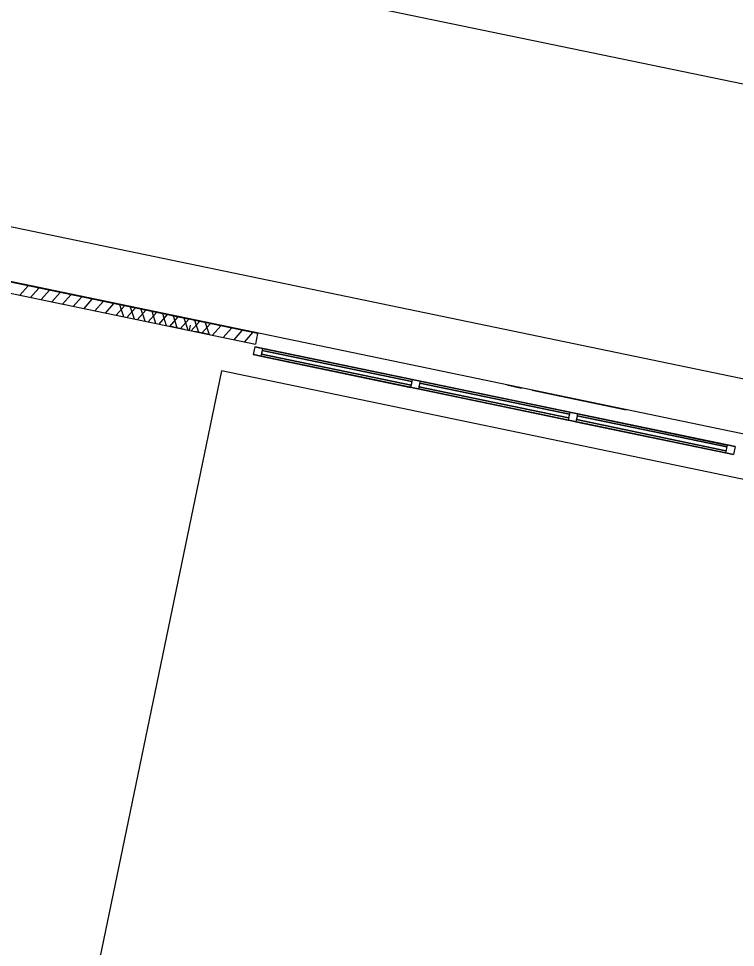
# Model space of a CAD drawing. Extents: x 81065 to 81486, y 452384 to 452681.
# Drawn here: x 81117.72 to 81123.02, y 452567.08 to 452573.94 of the extents above; entities that cross this region are included whole.
import ezdxf

# ---------------------------------------------------------------- set-up
doc = ezdxf.new("R2010")
doc.units = 0
doc.layers.add('B-BH-VH-KANTOPSLUITING-GV', color=7, linetype='Continuous')

msp = doc.modelspace()

# ---------------------------------------------------------------- linework, layer by layer
at = {"layer": 'B-BH-VH-KANTOPSLUITING-GV'}
for p, q in [((81131.0942, 452569.2132), (81080.767, 452579.6601)), ((81083.9651, 452579.4044), (81132.8401, 452569.2593)), ((81119.4871, 452571.6184), (81117.5421, 452572.0224)), ((81117.5261, 452571.9444), (81119.4711, 452571.5404)), ((81117.7301, 452571.9024), (81117.7911, 452571.9714)), ((81117.8091, 452571.8854), (81117.8701, 452571.9544)), ((81117.8881, 452571.8694), (81117.9501, 452571.9384)), ((81117.9671, 452571.8524), (81118.0291, 452571.9214)), ((81118.0461, 452571.8364), (81118.1081, 452571.9054)), ((81118.1251, 452571.8194), (81118.1871, 452571.8884)), ((81118.2051, 452571.8034), (81118.2661, 452571.8724)), ((81118.2841, 452571.7874), (81118.3451, 452571.8554)), ((81118.3631, 452571.7704), (81118.4241, 452571.8394)), ((81118.4421, 452571.7544), (81118.5031, 452571.8234)), ((81118.4981, 452571.7424), (81118.4691, 452571.8304)), ((81118.4981, 452571.7424), (81118.4691, 452571.8304)), ((81118.5211, 452571.7374), (81118.5831, 452571.8064)), ((81118.5781, 452571.7254), (81118.5491, 452571.8134)), ((81118.6571, 452571.7094), (81118.6281, 452571.7974)), ((81118.6001, 452571.7214), (81118.6621, 452571.7904)), ((81118.6791, 452571.7044), (81118.7411, 452571.7734)), ((81118.7361, 452571.6934), (81118.7071, 452571.7804)), ((81118.7591, 452571.6884), (81118.8201, 452571.7574)), ((81118.8151, 452571.6764), (81118.7861, 452571.7644)), ((81118.8381, 452571.6714), (81118.8991, 452571.7404)), ((81118.9611, 452571.7284), (81118.8531, 452571.7504)), ((81118.8941, 452571.6604), (81118.8651, 452571.7474)), ((81118.9731, 452571.6434), (81118.9441, 452571.7314)), ((81118.9451, 452571.6494), (81118.8371, 452571.6724)), ((81118.9171, 452571.6554), (81118.9781, 452571.7244)), ((81118.9841, 452571.6414), (81118.9921, 452571.6804)), ((81118.9961, 452571.6394), (81119.0571, 452571.7084)), ((81119.0521, 452571.6274), (81119.0231, 452571.7154)), ((81119.1471, 452571.6894), (81119.0391, 452571.7114)), ((81119.0751, 452571.6224), (81119.1371, 452571.6914)), ((81119.1321, 452571.6104), (81119.1031, 452571.6984)), ((81119.1541, 452571.6064), (81119.2161, 452571.6754)), ((81119.2331, 452571.5894), (81119.2951, 452571.6584)), ((81119.1311, 452571.6114), (81119.0231, 452571.6334)), ((81119.3131, 452571.5734), (81119.3741, 452571.6424)), ((81119.3921, 452571.5564), (81119.4531, 452571.6254)), ((81119.4871, 452571.6184), (81119.4711, 452571.5404)), ((81119.4671, 452571.5204), (81119.4551, 452571.4634)), ((81119.4671, 452571.5204), (81119.4551, 452571.4634)), ((81119.4551, 452571.4634), (81123.0041, 452570.7264)), ((81123.0041, 452570.7264), (81119.4551, 452571.4634)), ((81119.4671, 452571.5204), (81123.0161, 452570.7834)), ((81123.0161, 452570.7834), (81119.4671, 452571.5204)), ((81119.5241, 452571.5084), (81119.5121, 452571.4514)), ((81119.5241, 452571.5084), (81119.5121, 452571.4514)), ((81119.5241, 452571.5084), (81119.5121, 452571.4514)), ((81119.5241, 452571.5084), (81119.5121, 452571.4514)), ((81119.5241, 452571.5084), (81119.5121, 452571.4514)), ((81119.5241, 452571.5084), (81119.5121, 452571.4514)), ((81119.5241, 452571.5084), (81119.5121, 452571.4514)), ((81119.5241, 452571.5084), (81119.5121, 452571.4514)), ((81119.5241, 452571.5084), (81119.5121, 452571.4514)), ((81119.5241, 452571.5084), (81119.5121, 452571.4514)), ((81119.5241, 452571.5084), (81119.5121, 452571.4514)), ((81119.5241, 452571.5084), (81119.5121, 452571.4514)), ((81119.5241, 452571.5084), (81119.5121, 452571.4514)), ((81119.5241, 452571.5084), (81119.5121, 452571.4514)), ((81119.5241, 452571.5084), (81119.5121, 452571.4514)), ((81119.5241, 452571.5084), (81119.5121, 452571.4514)), ((81119.5211, 452571.4944), (81119.5161, 452571.4664)), ((81119.5211, 452571.4944), (81119.5161, 452571.4664)), ((81119.5211, 452571.4944), (81119.5161, 452571.4664)), ((81119.5211, 452571.4944), (81119.5161, 452571.4664)), ((81119.5211, 452571.4944), (81119.5161, 452571.4664)), ((81119.5211, 452571.4944), (81119.5161, 452571.4664)), ((81119.5211, 452571.4944), (81119.5161, 452571.4664)), ((81119.5211, 452571.4944), (81119.5161, 452571.4664)), ((81119.5211, 452571.4944), (81119.5161, 452571.4664)), ((81119.5211, 452571.4944), (81119.5161, 452571.4664)), ((81119.5211, 452571.4944), (81119.5161, 452571.4664)), ((81119.5211, 452571.4944), (81119.5161, 452571.4664)), ((81119.5211, 452571.4944), (81119.5161, 452571.4664)), ((81119.5211, 452571.4944), (81119.5161, 452571.4664)), ((81119.5211, 452571.4944), (81119.5161, 452571.4664)), ((81119.5211, 452571.4944), (81119.5161, 452571.4664)), ((81119.5161, 452571.4664), (81120.6211, 452571.2374)), ((81120.6211, 452571.2374), (81119.5161, 452571.4664)), ((81120.6211, 452571.2374), (81119.5161, 452571.4664)), ((81119.5161, 452571.4664), (81120.6211, 452571.2374)), ((81120.6211, 452571.2374), (81119.5161, 452571.4664)), ((81119.5161, 452571.4664), (81120.6211, 452571.2374)), ((81120.6211, 452571.2374), (81119.5161, 452571.4664)), ((81119.5161, 452571.4664), (81120.6211, 452571.2374)), ((81120.6211, 452571.2374), (81119.5161, 452571.4664)), ((81119.5161, 452571.4664), (81120.6211, 452571.2374)), ((81119.5161, 452571.4664), (81120.6211, 452571.2374)), ((81120.6211, 452571.2374), (81119.5161, 452571.4664)), ((81119.5161, 452571.4664), (81120.6211, 452571.2374)), ((81120.6211, 452571.2374), (81119.5161, 452571.4664)), ((81119.5161, 452571.4664), (81120.6211, 452571.2374)), ((81120.6211, 452571.2374), (81119.5161, 452571.4664)), ((81119.5211, 452571.4944), (81120.6271, 452571.2644)), ((81120.6271, 452571.2644), (81119.5211, 452571.4944)), ((81120.6271, 452571.2644), (81119.5211, 452571.4944)), ((81119.5211, 452571.4944), (81120.6271, 452571.2644)), ((81120.6271, 452571.2644), (81119.5211, 452571.4944)), ((81119.5211, 452571.4944), (81120.6271, 452571.2644)), ((81120.6271, 452571.2644), (81119.5211, 452571.4944)), ((81119.5211, 452571.4944), (81120.6271, 452571.2644)), ((81120.6271, 452571.2644), (81119.5211, 452571.4944)), ((81119.5211, 452571.4944), (81120.6271, 452571.2644)), ((81119.5211, 452571.4944), (81120.6271, 452571.2644)), ((81120.6271, 452571.2644), (81119.5211, 452571.4944)), ((81119.5211, 452571.4944), (81120.6271, 452571.2644)), ((81120.6271, 452571.2644), (81119.5211, 452571.4944)), ((81119.5211, 452571.4944), (81120.6271, 452571.2644)), ((81120.6271, 452571.2644), (81119.5211, 452571.4944)), ((81119.5241, 452571.5084), (81120.6301, 452571.2794)), ((81120.6301, 452571.2794), (81119.5241, 452571.5084)), ((81119.5241, 452571.5084), (81120.6301, 452571.2794)), ((81120.6301, 452571.2794), (81119.5241, 452571.5084)), ((81119.5241, 452571.5084), (81120.6301, 452571.2794)), ((81120.6301, 452571.2794), (81119.5241, 452571.5084)), ((81119.5241, 452571.5084), (81120.6301, 452571.2794)), ((81120.6301, 452571.2794), (81119.5241, 452571.5084)), ((81119.5241, 452571.5084), (81120.6301, 452571.2794)), ((81120.6301, 452571.2794), (81119.5241, 452571.5084)), ((81119.5241, 452571.5084), (81120.6301, 452571.2794)), ((81120.6301, 452571.2794), (81119.5241, 452571.5084)), ((81119.5241, 452571.5084), (81120.6301, 452571.2794)), ((81120.6301, 452571.2794), (81119.5241, 452571.5084)), ((81119.5241, 452571.5084), (81120.6301, 452571.2794)), ((81120.6301, 452571.2794), (81119.5241, 452571.5084)), ((81119.5121, 452571.4514), (81120.6181, 452571.2214)), ((81120.6181, 452571.2214), (81119.5121, 452571.4514)), ((81119.5121, 452571.4514), (81120.6181, 452571.2214)), ((81120.6181, 452571.2214), (81119.5121, 452571.4514)), ((81119.5121, 452571.4514), (81120.6181, 452571.2214)), ((81120.6181, 452571.2214), (81119.5121, 452571.4514)), ((81119.5121, 452571.4514), (81120.6181, 452571.2214)), ((81120.6181, 452571.2214), (81119.5121, 452571.4514)), ((81119.5121, 452571.4514), (81120.6181, 452571.2214)), ((81120.6181, 452571.2214), (81119.5121, 452571.4514)), ((81119.5121, 452571.4514), (81120.6181, 452571.2214)), ((81120.6181, 452571.2214), (81119.5121, 452571.4514)), ((81119.5121, 452571.4514), (81120.6181, 452571.2214)), ((81120.6181, 452571.2214), (81119.5121, 452571.4514)), ((81119.5121, 452571.4514), (81120.6181, 452571.2214)), ((81120.6181, 452571.2214), (81119.5121, 452571.4514)), ((81119.2211, 452571.3424), (81118.3061, 452566.9364)), ((81130.7961, 452568.9384), (81119.2211, 452571.3424)), ((81120.6301, 452571.2794), (81120.6181, 452571.2214)), ((81120.6301, 452571.2794), (81120.6181, 452571.2214)), ((81120.6301, 452571.2794), (81120.6181, 452571.2214)), ((81120.6301, 452571.2794), (81120.6181, 452571.2214)), ((81120.6301, 452571.2794), (81120.6181, 452571.2214)), ((81120.6301, 452571.2794), (81120.6181, 452571.2214)), ((81120.6301, 452571.2794), (81120.6181, 452571.2214)), ((81120.6301, 452571.2794), (81120.6181, 452571.2214)), ((81120.6301, 452571.2794), (81120.6181, 452571.2214)), ((81120.6301, 452571.2794), (81120.6181, 452571.2214)), ((81120.6301, 452571.2794), (81120.6181, 452571.2214)), ((81120.6301, 452571.2794), (81120.6181, 452571.2214)), ((81120.6301, 452571.2794), (81120.6181, 452571.2214)), ((81120.6301, 452571.2794), (81120.6181, 452571.2214)), ((81120.6301, 452571.2794), (81120.6181, 452571.2214)), ((81120.6301, 452571.2794), (81120.6181, 452571.2214)), ((81120.6271, 452571.2644), (81120.6211, 452571.2374)), ((81120.6271, 452571.2644), (81120.6211, 452571.2374)), ((81120.6271, 452571.2644), (81120.6211, 452571.2374)), ((81120.6271, 452571.2644), (81120.6211, 452571.2374)), ((81120.6271, 452571.2644), (81120.6211, 452571.2374)), ((81120.6271, 452571.2644), (81120.6211, 452571.2374)), ((81120.6271, 452571.2644), (81120.6211, 452571.2374)), ((81120.6271, 452571.2644), (81120.6211, 452571.2374)), ((81120.6271, 452571.2644), (81120.6211, 452571.2374)), ((81120.6271, 452571.2644), (81120.6211, 452571.2374)), ((81120.6271, 452571.2644), (81120.6211, 452571.2374)), ((81120.6271, 452571.2644), (81120.6211, 452571.2374)), ((81120.6271, 452571.2644), (81120.6211, 452571.2374)), ((81120.6271, 452571.2644), (81120.6211, 452571.2374)), ((81120.6271, 452571.2644), (81120.6211, 452571.2374)), ((81120.6271, 452571.2644), (81120.6211, 452571.2374)), ((81120.6881, 452571.2674), (81120.6761, 452571.2094)), ((81120.6881, 452571.2674), (81120.6761, 452571.2094)), ((81120.6881, 452571.2674), (81120.6761, 452571.2094)), ((81120.6881, 452571.2674), (81120.6761, 452571.2094)), ((81120.6881, 452571.2674), (81120.6761, 452571.2094)), ((81120.6881, 452571.2674), (81120.6761, 452571.2094)), ((81120.6881, 452571.2674), (81120.6761, 452571.2094)), ((81120.6881, 452571.2674), (81120.6761, 452571.2094)), ((81120.6881, 452571.2674), (81120.6761, 452571.2094)), ((81120.6881, 452571.2674), (81120.6761, 452571.2094)), ((81120.6881, 452571.2674), (81120.6761, 452571.2094)), ((81120.6881, 452571.2674), (81120.6761, 452571.2094)), ((81120.6881, 452571.2674), (81120.6761, 452571.2094)), ((81120.6881, 452571.2674), (81120.6761, 452571.2094)), ((81120.6881, 452571.2674), (81120.6761, 452571.2094)), ((81120.6881, 452571.2674), (81120.6761, 452571.2094)), ((81120.6851, 452571.2524), (81120.6791, 452571.2254)), ((81120.6851, 452571.2524), (81120.6791, 452571.2254)), ((81120.6851, 452571.2524), (81120.6791, 452571.2254)), ((81120.6851, 452571.2524), (81120.6791, 452571.2254)), ((81120.6851, 452571.2524), (81120.6791, 452571.2254)), ((81120.6851, 452571.2524), (81120.6791, 452571.2254)), ((81120.6851, 452571.2524), (81120.6791, 452571.2254)), ((81120.6851, 452571.2524), (81120.6791, 452571.2254)), ((81120.6851, 452571.2524), (81120.6791, 452571.2254)), ((81120.6851, 452571.2524), (81120.6791, 452571.2254)), ((81120.6851, 452571.2524), (81120.6791, 452571.2254)), ((81120.6851, 452571.2524), (81120.6791, 452571.2254)), ((81120.6851, 452571.2524), (81120.6791, 452571.2254)), ((81120.6851, 452571.2524), (81120.6791, 452571.2254)), ((81120.6851, 452571.2524), (81120.6791, 452571.2254)), ((81120.6851, 452571.2524), (81120.6791, 452571.2254)), ((81121.7911, 452571.0224), (81120.6851, 452571.2524)), ((81120.6851, 452571.2524), (81121.7911, 452571.0224)), ((81121.7911, 452571.0224), (81120.6851, 452571.2524)), ((81120.6851, 452571.2524), (81121.7911, 452571.0224)), ((81120.6851, 452571.2524), (81121.7911, 452571.0224)), ((81121.7911, 452571.0224), (81120.6851, 452571.2524)), ((81121.7911, 452571.0224), (81120.6851, 452571.2524)), ((81120.6851, 452571.2524), (81121.7911, 452571.0224)), ((81121.7911, 452571.0224), (81120.6851, 452571.2524)), ((81120.6851, 452571.2524), (81121.7911, 452571.0224)), ((81120.6851, 452571.2524), (81121.7911, 452571.0224)), ((81121.7911, 452571.0224), (81120.6851, 452571.2524)), ((81121.7911, 452571.0224), (81120.6851, 452571.2524)), ((81120.6851, 452571.2524), (81121.7911, 452571.0224)), ((81120.6851, 452571.2524), (81121.7911, 452571.0224)), ((81121.7911, 452571.0224), (81120.6851, 452571.2524)), ((81120.6881, 452571.2674), (81121.7941, 452571.0374)), ((81121.7941, 452571.0374), (81120.6881, 452571.2674)), ((81120.6881, 452571.2674), (81121.7941, 452571.0374)), ((81121.7941, 452571.0374), (81120.6881, 452571.2674)), ((81120.6881, 452571.2674), (81121.7941, 452571.0374)), ((81121.7941, 452571.0374), (81120.6881, 452571.2674)), ((81120.6881, 452571.2674), (81121.7941, 452571.0374)), ((81121.7941, 452571.0374), (81120.6881, 452571.2674)), ((81120.6881, 452571.2674), (81121.7941, 452571.0374)), ((81121.7941, 452571.0374), (81120.6881, 452571.2674)), ((81120.6881, 452571.2674), (81121.7941, 452571.0374)), ((81121.7941, 452571.0374), (81120.6881, 452571.2674)), ((81120.6881, 452571.2674), (81121.7941, 452571.0374)), ((81121.7941, 452571.0374), (81120.6881, 452571.2674)), ((81120.6881, 452571.2674), (81121.7941, 452571.0374)), ((81121.7941, 452571.0374), (81120.6881, 452571.2674)), ((81120.6761, 452571.2094), (81121.7821, 452570.9794)), ((81121.7821, 452570.9794), (81120.6761, 452571.2094)), ((81120.6761, 452571.2094), (81121.7821, 452570.9794)), ((81121.7821, 452570.9794), (81120.6761, 452571.2094)), ((81120.6761, 452571.2094), (81121.7821, 452570.9794)), ((81121.7821, 452570.9794), (81120.6761, 452571.2094)), ((81120.6761, 452571.2094), (81121.7821, 452570.9794)), ((81121.7821, 452570.9794), (81120.6761, 452571.2094)), ((81120.6761, 452571.2094), (81121.7821, 452570.9794)), ((81121.7821, 452570.9794), (81120.6761, 452571.2094)), ((81120.6761, 452571.2094), (81121.7821, 452570.9794)), ((81121.7821, 452570.9794), (81120.6761, 452571.2094)), ((81120.6761, 452571.2094), (81121.7821, 452570.9794)), ((81121.7821, 452570.9794), (81120.6761, 452571.2094)), ((81120.6761, 452571.2094), (81121.7821, 452570.9794)), ((81121.7821, 452570.9794), (81120.6761, 452571.2094)), ((81121.7851, 452570.9954), (81120.6791, 452571.2254)), ((81120.6791, 452571.2254), (81121.7851, 452570.9954)), ((81121.7851, 452570.9954), (81120.6791, 452571.2254)), ((81120.6791, 452571.2254), (81121.7851, 452570.9954)), ((81120.6791, 452571.2254), (81121.7851, 452570.9954)), ((81121.7851, 452570.9954), (81120.6791, 452571.2254)), ((81121.7851, 452570.9954), (81120.6791, 452571.2254)), ((81120.6791, 452571.2254), (81121.7851, 452570.9954)), ((81121.7851, 452570.9954), (81120.6791, 452571.2254)), ((81120.6791, 452571.2254), (81121.7851, 452570.9954)), ((81120.6791, 452571.2254), (81121.7851, 452570.9954)), ((81121.7851, 452570.9954), (81120.6791, 452571.2254)), ((81121.7851, 452570.9954), (81120.6791, 452571.2254)), ((81120.6791, 452571.2254), (81121.7851, 452570.9954)), ((81120.6791, 452571.2254), (81121.7851, 452570.9954)), ((81121.7851, 452570.9954), (81120.6791, 452571.2254)), ((81121.4371, 452571.2134), (81121.3291, 452571.2364)), ((81122.2111, 452571.0534), (81121.5151, 452571.1974)), ((81121.7941, 452571.0374), (81121.7821, 452570.9794)), ((81121.7941, 452571.0374), (81121.7821, 452570.9794)), ((81121.7941, 452571.0374), (81121.7821, 452570.9794)), ((81121.7941, 452571.0374), (81121.7821, 452570.9794)), ((81121.7941, 452571.0374), (81121.7821, 452570.9794)), ((81121.7941, 452571.0374), (81121.7821, 452570.9794)), ((81121.7941, 452571.0374), (81121.7821, 452570.9794)), ((81121.7941, 452571.0374), (81121.7821, 452570.9794)), ((81121.7941, 452571.0374), (81121.7821, 452570.9794)), ((81121.7941, 452571.0374), (81121.7821, 452570.9794)), ((81121.7941, 452571.0374), (81121.7821, 452570.9794)), ((81121.7941, 452571.0374), (81121.7821, 452570.9794)), ((81121.7941, 452571.0374), (81121.7821, 452570.9794)), ((81121.7941, 452571.0374), (81121.7821, 452570.9794)), ((81121.7941, 452571.0374), (81121.7821, 452570.9794)), ((81121.7941, 452571.0374), (81121.7821, 452570.9794)), ((81121.7911, 452571.0224), (81121.7851, 452570.9954)), ((81121.7911, 452571.0224), (81121.7851, 452570.9954)), ((81121.7911, 452571.0224), (81121.7851, 452570.9954)), ((81121.7911, 452571.0224), (81121.7851, 452570.9954)), ((81121.7911, 452571.0224), (81121.7851, 452570.9954)), ((81121.7911, 452571.0224), (81121.7851, 452570.9954)), ((81121.7911, 452571.0224), (81121.7851, 452570.9954)), ((81121.7911, 452571.0224), (81121.7851, 452570.9954)), ((81121.7911, 452571.0224), (81121.7851, 452570.9954)), ((81121.7911, 452571.0224), (81121.7851, 452570.9954)), ((81121.7911, 452571.0224), (81121.7851, 452570.9954)), ((81121.7911, 452571.0224), (81121.7851, 452570.9954)), ((81121.7911, 452571.0224), (81121.7851, 452570.9954)), ((81121.7911, 452571.0224), (81121.7851, 452570.9954)), ((81121.7911, 452571.0224), (81121.7851, 452570.9954)), ((81121.7911, 452571.0224), (81121.7851, 452570.9954)), ((81121.8511, 452571.0254), (81121.8391, 452570.9674)), ((81121.8511, 452571.0254), (81121.8391, 452570.9674)), ((81121.8511, 452571.0254), (81121.8391, 452570.9674)), ((81121.8511, 452571.0254), (81121.8391, 452570.9674)), ((81121.8511, 452571.0254), (81121.8391, 452570.9674)), ((81121.8511, 452571.0254), (81121.8391, 452570.9674)), ((81121.8511, 452571.0254), (81121.8391, 452570.9674)), ((81121.8511, 452571.0254), (81121.8391, 452570.9674)), ((81121.8511, 452571.0254), (81121.8391, 452570.9674)), ((81121.8511, 452571.0254), (81121.8391, 452570.9674)), ((81121.8511, 452571.0254), (81121.8391, 452570.9674)), ((81121.8511, 452571.0254), (81121.8391, 452570.9674)), ((81121.8511, 452571.0254), (81121.8391, 452570.9674)), ((81121.8511, 452571.0254), (81121.8391, 452570.9674)), ((81121.8511, 452571.0254), (81121.8391, 452570.9674)), ((81121.8511, 452571.0254), (81121.8391, 452570.9674)), ((81121.8481, 452571.0104), (81121.8431, 452570.9834)), ((81121.8481, 452571.0104), (81121.8431, 452570.9834)), ((81121.8481, 452571.0104), (81121.8431, 452570.9834)), ((81121.8481, 452571.0104), (81121.8431, 452570.9834)), ((81121.8481, 452571.0104), (81121.8431, 452570.9834)), ((81121.8481, 452571.0104), (81121.8431, 452570.9834)), ((81121.8481, 452571.0104), (81121.8431, 452570.9834)), ((81121.8481, 452571.0104), (81121.8431, 452570.9834)), ((81121.8481, 452571.0104), (81121.8431, 452570.9834)), ((81121.8481, 452571.0104), (81121.8431, 452570.9834)), ((81121.8481, 452571.0104), (81121.8431, 452570.9834)), ((81121.8481, 452571.0104), (81121.8431, 452570.9834)), ((81121.8481, 452571.0104), (81121.8431, 452570.9834)), ((81121.8481, 452571.0104), (81121.8431, 452570.9834)), ((81121.8481, 452571.0104), (81121.8431, 452570.9834)), ((81121.8481, 452571.0104), (81121.8431, 452570.9834)), ((81121.8431, 452570.9834), (81122.9481, 452570.7534)), ((81122.9481, 452570.7534), (81121.8431, 452570.9834)), ((81122.9481, 452570.7534), (81121.8431, 452570.9834)), ((81121.8431, 452570.9834), (81122.9481, 452570.7534)), ((81122.9481, 452570.7534), (81121.8431, 452570.9834)), ((81121.8431, 452570.9834), (81122.9481, 452570.7534)), ((81122.9481, 452570.7534), (81121.8431, 452570.9834)), ((81121.8431, 452570.9834), (81122.9481, 452570.7534)), ((81122.9481, 452570.7534), (81121.8431, 452570.9834)), ((81121.8431, 452570.9834), (81122.9481, 452570.7534)), ((81121.8431, 452570.9834), (81122.9481, 452570.7534)), ((81122.9481, 452570.7534), (81121.8431, 452570.9834)), ((81121.8431, 452570.9834), (81122.9481, 452570.7534)), ((81122.9481, 452570.7534), (81121.8431, 452570.9834)), ((81121.8431, 452570.9834), (81122.9481, 452570.7534)), ((81122.9481, 452570.7534), (81121.8431, 452570.9834)), ((81121.8481, 452571.0104), (81122.9541, 452570.7814)), ((81122.9541, 452570.7814), (81121.8481, 452571.0104)), ((81122.9541, 452570.7814), (81121.8481, 452571.0104)), ((81121.8481, 452571.0104), (81122.9541, 452570.7814)), ((81122.9541, 452570.7814), (81121.8481, 452571.0104)), ((81121.8481, 452571.0104), (81122.9541, 452570.7814)), ((81122.9541, 452570.7814), (81121.8481, 452571.0104)), ((81121.8481, 452571.0104), (81122.9541, 452570.7814)), ((81122.9541, 452570.7814), (81121.8481, 452571.0104)), ((81121.8481, 452571.0104), (81122.9541, 452570.7814)), ((81121.8481, 452571.0104), (81122.9541, 452570.7814)), ((81122.9541, 452570.7814), (81121.8481, 452571.0104)), ((81121.8481, 452571.0104), (81122.9541, 452570.7814)), ((81122.9541, 452570.7814), (81121.8481, 452571.0104)), ((81121.8481, 452571.0104), (81122.9541, 452570.7814)), ((81122.9541, 452570.7814), (81121.8481, 452571.0104)), ((81121.8511, 452571.0254), (81122.9571, 452570.7954)), ((81122.9571, 452570.7954), (81121.8511, 452571.0254)), ((81121.8511, 452571.0254), (81122.9571, 452570.7954)), ((81122.9571, 452570.7954), (81121.8511, 452571.0254)), ((81121.8511, 452571.0254), (81122.9571, 452570.7954)), ((81122.9571, 452570.7954), (81121.8511, 452571.0254)), ((81121.8511, 452571.0254), (81122.9571, 452570.7954)), ((81122.9571, 452570.7954), (81121.8511, 452571.0254)), ((81121.8511, 452571.0254), (81122.9571, 452570.7954)), ((81122.9571, 452570.7954), (81121.8511, 452571.0254)), ((81121.8511, 452571.0254), (81122.9571, 452570.7954)), ((81122.9571, 452570.7954), (81121.8511, 452571.0254)), ((81121.8511, 452571.0254), (81122.9571, 452570.7954)), ((81122.9571, 452570.7954), (81121.8511, 452571.0254)), ((81121.8511, 452571.0254), (81122.9571, 452570.7954)), ((81122.9571, 452570.7954), (81121.8511, 452571.0254)), ((81121.8391, 452570.9674), (81122.9451, 452570.7384)), ((81122.9451, 452570.7384), (81121.8391, 452570.9674)), ((81121.8391, 452570.9674), (81122.9451, 452570.7384)), ((81122.9451, 452570.7384), (81121.8391, 452570.9674)), ((81121.8391, 452570.9674), (81122.9451, 452570.7384)), ((81122.9451, 452570.7384), (81121.8391, 452570.9674)), ((81121.8391, 452570.9674), (81122.9451, 452570.7384)), ((81122.9451, 452570.7384), (81121.8391, 452570.9674)), ((81121.8391, 452570.9674), (81122.9451, 452570.7384)), ((81122.9451, 452570.7384), (81121.8391, 452570.9674)), ((81121.8391, 452570.9674), (81122.9451, 452570.7384)), ((81122.9451, 452570.7384), (81121.8391, 452570.9674)), ((81121.8391, 452570.9674), (81122.9451, 452570.7384)), ((81122.9451, 452570.7384), (81121.8391, 452570.9674)), ((81121.8391, 452570.9674), (81122.9451, 452570.7384)), ((81122.9451, 452570.7384), (81121.8391, 452570.9674)), ((81122.9571, 452570.7954), (81122.9451, 452570.7384)), ((81122.9571, 452570.7954), (81122.9451, 452570.7384)), ((81122.9571, 452570.7954), (81122.9451, 452570.7384)), ((81122.9571, 452570.7954), (81122.9451, 452570.7384)), ((81122.9571, 452570.7954), (81122.9451, 452570.7384)), ((81122.9571, 452570.7954), (81122.9451, 452570.7384)), ((81122.9571, 452570.7954), (81122.9451, 452570.7384)), ((81122.9571, 452570.7954), (81122.9451, 452570.7384)), ((81122.9571, 452570.7954), (81122.9451, 452570.7384)), ((81122.9571, 452570.7954), (81122.9451, 452570.7384)), ((81122.9571, 452570.7954), (81122.9451, 452570.7384)), ((81122.9571, 452570.7954), (81122.9451, 452570.7384)), ((81122.9571, 452570.7954), (81122.9451, 452570.7384)), ((81122.9571, 452570.7954), (81122.9451, 452570.7384)), ((81122.9571, 452570.7954), (81122.9451, 452570.7384)), ((81122.9571, 452570.7954), (81122.9451, 452570.7384)), ((81122.9541, 452570.7814), (81122.9481, 452570.7534)), ((81122.9541, 452570.7814), (81122.9481, 452570.7534)), ((81122.9541, 452570.7814), (81122.9481, 452570.7534)), ((81122.9541, 452570.7814), (81122.9481, 452570.7534)), ((81122.9541, 452570.7814), (81122.9481, 452570.7534)), ((81122.9541, 452570.7814), (81122.9481, 452570.7534)), ((81122.9541, 452570.7814), (81122.9481, 452570.7534)), ((81122.9541, 452570.7814), (81122.9481, 452570.7534)), ((81122.9541, 452570.7814), (81122.9481, 452570.7534)), ((81122.9541, 452570.7814), (81122.9481, 452570.7534)), ((81122.9541, 452570.7814), (81122.9481, 452570.7534)), ((81122.9541, 452570.7814), (81122.9481, 452570.7534)), ((81122.9541, 452570.7814), (81122.9481, 452570.7534)), ((81122.9541, 452570.7814), (81122.9481, 452570.7534)), ((81122.9541, 452570.7814), (81122.9481, 452570.7534)), ((81122.9541, 452570.7814), (81122.9481, 452570.7534)), ((81123.0161, 452570.7834), (81123.0041, 452570.7264)), ((81123.0161, 452570.7834), (81123.0041, 452570.7264))]:
    msp.add_line(p, q, dxfattribs=at)
msp.add_lwpolyline([(81153.6701, 452567.1415), (81104.0272, 452577.3981)], dxfattribs=at)

doc.saveas('drawing.dxf')
